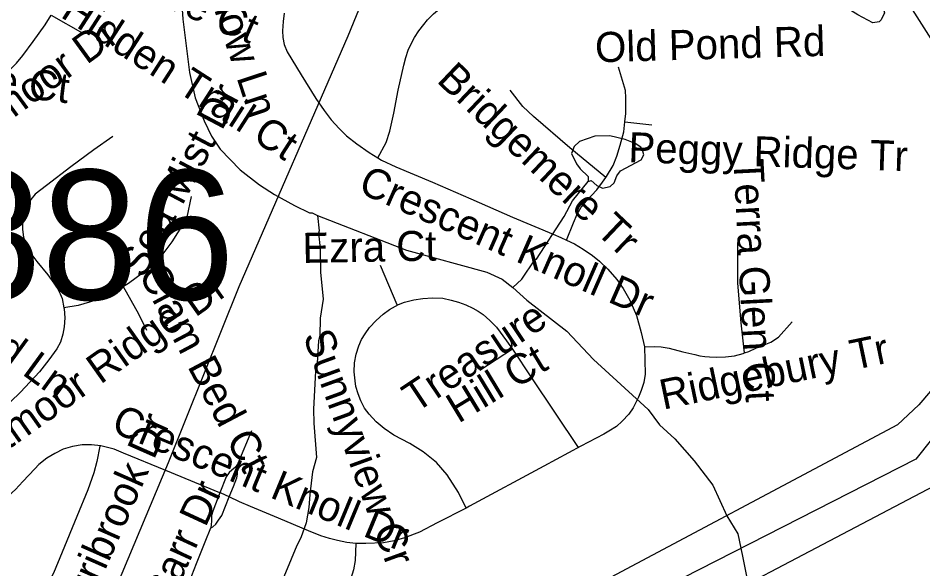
# Model space of a CAD drawing. Extents: x 1383679 to 1536984, y 460658 to 651027.
# Drawn here: x 1487074 to 1489932, y 493220 to 494961 of the extents above; entities that cross this region are included whole.
import ezdxf

# ---------------------------------------------------------------- set-up
doc = ezdxf.new("R2010")
doc.units = 0
for name, color, linetype in [('Exist Hydrographic Misc Water Feature', 7, 'Continuous'), ('Exist Road Non-System Type 51', 7, 'Continuous'), ('Exist Road Non-System Type 51 Label', 7, 'Continuous'), ('Exist Road Primary Interstate Structure Ovrhead Sign Number Label', 7, 'Continuous'), ('Exist Road Secondary Type 51 Attributed', 7, 'Continuous'), ('Exist Utilities Electrical Transmission Line', 7, 'Continuous')]:
    doc.layers.add(name, color=color, linetype=linetype)

msp = doc.modelspace()

# ---------------------------------------------------------------- linework, layer by layer
at = {"layer": 'Exist Hydrographic Misc Water Feature'}
for points in [[(1487574.9, 495229.7), (1487593.8, 494957.4), (1487614.6, 494789), (1487633.1, 494708.6), (1487661.7, 494636.1), (1487684.8, 494587.6), (1487711.9, 494547.1), (1487774.8, 494481.8), (1487835.9, 494434.6), (1487883.2, 494403.7), (1487946.6, 494368.4), (1487994.2, 494345.5), (1488002.2, 494345.3), (1488019.1, 494336.8)], [(1489502, 495173.6), (1489520.1, 495179.3), (1489528.2, 495185.1), (1489571, 495230.3), (1489579.1, 495232.1), (1489610.8, 495215.5), (1489697.4, 495145.8), (1489736.7, 495107), (1489758.1, 495078.6), (1489797, 495017.8), (1489806.5, 494993.6), (1489810.2, 494977.5), (1489799.9, 494955.7), (1489793.7, 494949.9), (1489773.6, 494946.3), (1489726.1, 494971.2), (1489662.9, 495010.4), (1489552.4, 495088.6), (1489511, 495125.5), (1489495.5, 495145.8), (1489502, 495173.6)], [(1488874.1, 494444.1), (1488884.1, 494447.9), (1488901.8, 494431.5), (1488919.7, 494423.2), (1488943.8, 494428.7), (1488956, 494440.4), (1488964.4, 494462.3), (1488976.7, 494478.1), (1489041.4, 494512.8), (1489049.7, 494528.6), (1489046, 494544.7), (1489040.1, 494552.8), (1489022.3, 494565.1), (1488990.6, 494577.8), (1488942.8, 494588.7), (1488894.8, 494587.7), (1488846.5, 494570.6), (1488830.2, 494555), (1488821.8, 494533.1), (1488837.1, 494500.8), (1488848.8, 494484.6), (1488874.4, 494460.1), (1488874.1, 494444.1)], [(1488635.8, 494109), (1488664.2, 494136.3), (1488705.8, 494196.5), (1488711.3, 494199.3), (1488798, 494333.6), (1488824.8, 494383), (1488874.1, 494444.1)], [(1488019.1, 494336.8), (1488025, 494288.9), (1488022.9, 494280.9), (1488028, 494232.8), (1488028.5, 494157.5), (1488036.9, 494072.6), (1488027.8, 494012.8), (1488026.7, 493956.9), (1488022.4, 493940.9), (1488016.7, 493853.1), (1488012.6, 493845.1), (1488006.9, 493725.3), (1488007.4, 493680.9), (1488015.8, 493572.4), (1488003.2, 493527), (1487995.1, 493455.4), (1487992.3, 493413.5), (1487983.4, 493365.7), (1487966.5, 493318.1), (1487954.1, 493294.3), (1487895.3, 493151.5)], [(1488019.1, 494336.8), (1488299.9, 494227.5), (1488554.6, 494158.4), (1488602.2, 494135.5), (1488635.8, 494109)], [(1488635.8, 494109), (1488680.9, 494069.9), (1488807, 493971.4), (1488891.3, 493881.8), (1489063.6, 493723.7), (1489099.4, 493675.7), (1489148.5, 493630.7), (1489209.2, 493561.5), (1489267.8, 493484.3), (1489311.9, 493387.5), (1489346.8, 493330.8), (1489362.1, 493260), (1489376, 493186.2)]]:
    msp.add_lwpolyline(points, dxfattribs=at)
at = {"layer": 'Exist Road Non-System Type 51'}
for p, q in [((1487178.1, 494970.4), (1487277.9, 494913.1)), ((1488990.1, 494633.4), (1489075.7, 494623.7)), ((1488271.1, 494054.3), (1488218.1, 494178.9)), ((1488634.8, 493914.1), (1488531.9, 493846.6)), ((1487768.4, 493554.5), (1487811.4, 493657.4))]:
    msp.add_line(p, q, dxfattribs=at)
for points in [[(1488209.8, 494519.7), (1488236.3, 494568), (1488247.8, 494603.3), (1488260.4, 494660.3), (1488274.4, 494733.1), (1488291.7, 494811.9), (1488298.1, 494836.2), (1488306, 494859.8), (1488314.9, 494880), (1488325.3, 494900.2), (1488339.6, 494920.5), (1488355.4, 494940.7), (1488366.8, 494955.8), (1488386.2, 494975.2), (1488404.4, 494990.3), (1488420.8, 495001.7), (1488438.7, 495013.6), (1488461.9, 495026.2), (1488481.9, 495035.8), (1488508.9, 495045.6), (1488518.4, 495047.7)], [(1486646.4, 494562.5), (1486700.6, 494578.2), (1486741.5, 494594.3), (1486780.6, 494609.2), (1486810.3, 494623.7), (1486850.2, 494645.8), (1486895.5, 494674.1), (1486934.3, 494699.5), (1486966.3, 494723.7), (1487013.9, 494764.6), (1487042.6, 494792.2), (1487068.2, 494818.3), (1487088.5, 494843.3), (1487121.6, 494886.8), (1487159.4, 494940.4), (1487178.1, 494970.4)], [(1487914.5, 494977.3), (1487910.6, 494950.8), (1487908.2, 494921.3), (1487909.5, 494899.7), (1487913.8, 494878.2), (1487923.4, 494854.6), (1487968, 494781.4), (1488014.2, 494707.3), (1488040.4, 494669.4), (1488062.9, 494639.4), (1488087.9, 494612.6), (1488111.1, 494589.4), (1488143.4, 494564), (1488183, 494536.5), (1488209.8, 494519.7)], [(1488990.1, 494633.4), (1488992.8, 494659.9), (1488993.3, 494709), (1488992.2, 494732.1), (1488970, 494805.6)], [(1488930.1, 494457.1), (1488816.4, 494550.9), (1488701.5, 494649.9), (1488668.2, 494681.3), (1488627.6, 494733.2)], [(1488930.1, 494457.1), (1488932.2, 494460.1), (1488953.5, 494495), (1488964.4, 494524.2), (1488975.2, 494559.8), (1488986.9, 494602), (1488990.1, 494633.4)], [(1487372.4, 494586.5), (1487312.6, 494544.9), (1487240.2, 494490.7), (1487162.8, 494432.4), (1487127.8, 494404.7), (1487114.3, 494388), (1487104.6, 494373.5), (1487098.2, 494358.6), (1487094.2, 494345.3), (1487089.7, 494327.8), (1487087.6, 494315), (1487087.5, 494293.3), (1487090.9, 494268.4), (1487097.5, 494244.5), (1487107.7, 494225.3), (1487132.8, 494191.3), (1487167.4, 494149.2), (1487186.6, 494123.6), (1487197.6, 494106.5), (1487206.5, 494089.3), (1487212.3, 494074.5), (1487218.2, 494045.1)], [(1488209.8, 494519.7), (1488221.4, 494512.3), (1488266.7, 494491.2), (1488382.3, 494442.1), (1488503.7, 494390.3), (1488635.4, 494332.2), (1488763.3, 494278), (1488787.4, 494268), (1488806, 494259.4)], [(1488806, 494259.4), (1488827.5, 494314.3), (1488839.2, 494341.1), (1488852.3, 494363.3), (1488868.9, 494383.9), (1488901.8, 494418.7), (1488919.5, 494442.1), (1488930.1, 494457.1)], [(1487620.3, 494396.8), (1487606.2, 494332.1), (1487594.9, 494310.6), (1487559.4, 494254.4), (1487530.8, 494216), (1487499.2, 494183.1), (1487466.4, 494154.5), (1487422.2, 494122.4), (1487383.2, 494099.4), (1487363, 494088.3), (1487341.7, 494078.8), (1487318.9, 494069.7), (1487299.1, 494062.7), (1487262.9, 494052.7), (1487218.2, 494045.1)], [(1488806, 494259.4), (1488831.4, 494247.6), (1488858.6, 494230.8), (1488888.1, 494210.6), (1488910.2, 494193.1), (1488935.9, 494167.6), (1488965.1, 494135), (1488984.8, 494106.7), (1489006.3, 494069.9), (1489027.2, 494020.9), (1489041.4, 493967.7), (1489051.7, 493922.3)], [(1489367.7, 493902.5), (1489357.3, 493997.5), (1489347.3, 494122.7), (1489347.4, 494252)], [(1487405.2, 494112.3), (1487454.1, 494026.6), (1487479.2, 493975)], [(1488488.5, 493411.9), (1488464.6, 493461.8), (1488428.6, 493517.7), (1488395.2, 493556.7), (1488352.7, 493590.3), (1488310.9, 493616), (1488260.2, 493642.5), (1488229.4, 493663.7), (1488204.4, 493685.1), (1488182.6, 493709), (1488167.9, 493728.5), (1488155.8, 493750.8), (1488147.5, 493773), (1488140.3, 493796.7), (1488138, 493814.3), (1488135.5, 493843), (1488136.3, 493871.1), (1488140.9, 493898.5), (1488149.6, 493925.5), (1488158.3, 493944.8), (1488169.5, 493963.5), (1488183.7, 493983.3), (1488204.6, 494005.7), (1488227.1, 494024.9), (1488246.2, 494040.2), (1488275.5, 494056.2), (1488293.6, 494063.5), (1488323.7, 494070.8), (1488351.6, 494074.8), (1488383, 494077.2), (1488414.7, 494075.4), (1488441.5, 494069.5), (1488464.5, 494062.7), (1488487.4, 494054.6), (1488509.6, 494044.6), (1488526.4, 494034.6), (1488542.2, 494024), (1488563.8, 494005.5), (1488585.2, 493983.6), (1488616.8, 493940.9), (1488634.8, 493914.1)], [(1487218.2, 494045.1), (1487218.8, 494041.8), (1487220.7, 494013.1), (1487219.1, 493985.4), (1487214.7, 493962.2), (1487207.1, 493937), (1487196.3, 493915.5), (1487170.5, 493880.4), (1487140.7, 493843.4), (1487081.6, 493778.9), (1487016.7, 493716.1)], [(1489367.7, 493902.5), (1489381.3, 493906.9), (1489404.1, 493917.3), (1489451.7, 493936.6), (1489475.4, 493952), (1489518.6, 494000.7)], [(1489051.7, 493922.3), (1489053.4, 493879.5), (1489054.5, 493835.1), (1489050.3, 493809.6), (1489042.1, 493784.1), (1489033.3, 493762.4), (1489016.6, 493728.8), (1489002.5, 493709.3), (1488981.4, 493687), (1488963.6, 493670.2), (1488939.9, 493655), (1488923.8, 493646.2), (1488850.9, 493608.3), (1488734, 493544.8), (1488499.9, 493417.7), (1488488.5, 493411.9)], [(1488634.8, 493914.1), (1488695.3, 493824.3), (1488843.1, 493604.2)], [(1489051.7, 493922.3), (1489083.8, 493922.5), (1489105.2, 493922), (1489130, 493917.3), (1489173.4, 493906.3), (1489210.7, 493897.5), (1489226.9, 493894), (1489243.2, 493890.9), (1489257.9, 493890.1), (1489278.6, 493889.3), (1489307.6, 493890), (1489336.8, 493893.6), (1489363.4, 493901.1), (1489367.7, 493902.5)], [(1487711.2, 493460.6), (1487540.2, 493530.8), (1487406, 493585.9), (1487377, 493597.9), (1487334.4, 493609.1), (1487305, 493611.7), (1487275.8, 493612.1), (1487245.1, 493607.2), (1487215.8, 493598.7), (1487189.3, 493585.1), (1487164.1, 493569.8), (1487139.3, 493550.2), (1487126.5, 493535.9), (1487088.6, 493496.2), (1487065.3, 493471), (1487044, 493452.4), (1487017.3, 493432.6), (1486987.1, 493416), (1486965.8, 493406.3), (1486943.1, 493400.3), (1486920.7, 493395.6), (1486894.1, 493391.6), (1486863.5, 493391), (1486853.1, 493390.9)], [(1487332.2, 493608.4), (1487322.4, 493559.4), (1487312.4, 493523.9), (1487294.2, 493469.7), (1487259.1, 493385.6), (1487212.6, 493272.7), (1487185.1, 493206.5), (1487171.6, 493181.6), (1487155.7, 493163.8), (1487136.6, 493146.6), (1487114.9, 493136), (1487093.2, 493129.6), (1487073.1, 493127.5), (1487050.8, 493131.2), (1487020.4, 493145.5)], [(1487768.4, 493554.5), (1487760.1, 493541.5), (1487748.4, 493531.7), (1487740.1, 493524.5), (1487731.2, 493510.6), (1487711.2, 493460.6)], [(1487740.5, 493447.3), (1487753.8, 493480.2), (1487764, 493507.9), (1487766.1, 493518.9), (1487766.1, 493537.8), (1487768.4, 493554.5)], [(1487711.2, 493460.6), (1487688.2, 493402.9), (1487684.7, 493389), (1487684, 493370.9), (1487682.7, 493349.7)], [(1487682.7, 493349.7), (1487688.6, 493352.8), (1487697.7, 493361.8), (1487706.7, 493374), (1487716.7, 493388.6), (1487740.5, 493447.3)], [(1487740.5, 493447.3), (1487715, 493459.1), (1487711.2, 493460.6)], [(1488140.8, 493300.3), (1488140.5, 493300.3), (1488112.3, 493303.2), (1488082.1, 493309.4), (1488057.2, 493315.7), (1488030.1, 493324.6), (1487991.1, 493340.2), (1487896.4, 493380.5), (1487807.6, 493417.5), (1487773.4, 493432), (1487740.5, 493447.3)], [(1488488.5, 493411.9), (1488397.7, 493365), (1488341.3, 493336.4), (1488294.3, 493318.1), (1488261.8, 493308.4), (1488227.4, 493302.5), (1488171.7, 493300.6), (1488140.8, 493300.3)], [(1487426.7, 492752.7), (1487455.8, 492805.3), (1487482.7, 492856.3), (1487513.9, 492914.4), (1487540, 492968.6), (1487560.2, 493021.9), (1487575.9, 493066), (1487584.8, 493094.9), (1487607.6, 493161.6), (1487637.1, 493236.7), (1487664.1, 493305.4), (1487682.7, 493349.7)], [(1488140.8, 493300.3), (1488137.8, 493246.1), (1488132.7, 493216.9), (1488123.8, 493186.3), (1488114.2, 493164.7), (1488100.8, 493139.7), (1488081.3, 493113), (1488059.3, 493088.9), (1488031.4, 493066), (1488026.1, 493061.7), (1487991.7, 493039.4), (1487930.5, 493003.6)]]:
    msp.add_lwpolyline(points, dxfattribs=at)
at = {"layer": 'Exist Road Secondary Type 51 Attributed'}
msp.add_lwpolyline([(1491350.5, 492742.7), (1491301.9, 492818.8), (1491190.2, 492989.5), (1491140.1, 493066), (1491093.9, 493136.5), (1491010.2, 493266.6), (1490922.8, 493404.7), (1490827.3, 493553.1), (1490777.4, 493629.6), (1490718.3, 493721.9), (1490620.6, 493871.7), (1490373.3, 494256), (1490235.7, 494466.2), (1490146.8, 494604.7), (1490050, 494754.2), (1489964.8, 494884.2), (1489876.1, 495024.2), (1489776.9, 495175.9), (1489686.1, 495316.3), (1489602.5, 495447.3), (1489590.2, 495466.2), (1489507.1, 495594.2), (1489396.2, 495766)], dxfattribs=at)
at = {"layer": 'Exist Utilities Electrical Transmission Line'}
for points in [[(1486239.8, 490359.7), (1486492, 490953.6), (1486799.4, 491620.8), (1487018.4, 492251.2), (1487294.3, 492946.8), (1487548.7, 493556.7), (1487772.2, 494113.1), (1488115.9, 494905.5), (1488420.5, 495648.7), (1488753.4, 496509.4), (1488936.8, 496940.5), (1488957.8, 497002.1), (1489137.5, 497451.3), (1489196, 497604.2), (1489238, 497709.6)], [(1490589.6, 494957.6), (1490487.8, 494729.1), (1490279.5, 494252.5), (1490233.9, 494153.4), (1490206.5, 494077.7), (1489986, 493817.4), (1489918.8, 493738.5), (1489851.7, 493675.7), (1488813.9, 493123.1), (1488056.7, 492723.7), (1487069.6, 492214.4), (1486707.2, 491256), (1486333.4, 490330.2), (1486314.6, 490288.3), (1486354.3, 489441.3), (1486367.2, 489253.2), (1486374.1, 489193), (1486382.1, 488602.6), (1486384.7, 488288.4), (1486387.4, 487852.2), (1486389.2, 487736.1), (1486384.3, 487670.2), (1486338.5, 486864.7), (1486286.3, 486695.6)], [(1490634, 494856.8), (1490579, 494679.7), (1490548, 494620.1), (1490284, 494038.3), (1489909.7, 493566.6), (1488858.3, 493030.2), (1488103.2, 492635), (1487223.4, 492197.7), (1487138.8, 492159.2), (1486810.8, 491222.4), (1486417.6, 490348.7), (1486392.6, 490277.1), (1486467.5, 489397.5), (1486481.7, 489287.1), (1486486, 489185), (1486486.8, 488994.9), (1486488.1, 488602.9), (1486482, 488360.9), (1486469.9, 487884.7), (1486462, 487664.8), (1486418.4, 486861.3), (1486405.6, 486809.6), (1486404.4, 486806.2)], [(1490682.2, 494745.8), (1490644.4, 494650.5), (1490617.6, 494600.9), (1490350.7, 493965.1), (1490052.1, 493582.2), (1489966.4, 493481.7), (1488912.4, 492927.2), (1488157.8, 492548), (1487215, 492061.8), (1487188, 491990.3), (1487080.6, 491675.9), (1487038.4, 491556.5), (1486914.1, 491184.7), (1486507.3, 490321.1)]]:
    msp.add_lwpolyline(points, dxfattribs=at)

# ---------------------------------------------------------------- texts
at = {"layer": 'Exist Road Non-System Type 51 Label'}
for s, rotation, p in [('Weeping Willow Ln', 288.1907, (1487469.6, 495666)), ('Tranquil Cove Ct', 336.4947, (1486931.9, 495259.1)), ('Hidden Trail Ct', 327.2642, (1487204.1, 494966.4)), ('Brightmoor Dr', 36.0544, (1486759.4, 494426.1)), ('Old Pond Rd', 1.6367, (1488897.2, 494821.2)), ('Charcoal Ridge Ct', 353.0751, (1486198.9, 494817.1)), ('Bridgemere Tr', 316.5085, (1488392.4, 494761)), ('Sea Mist Dr', 62.1475, (1487469.8, 494134.6)), ('Peggy Ridge Tr', 358.1537, (1489000.3, 494505.8)), ('Terra Glen Ct', 272.9594, (1489332.9, 494514.1)), ('Crescent Knoll Dr', 336.3121, (1488143.7, 494411.8)), ('Ezra Ct', 1.0232, (1487972.5, 494187.1)), ('Nutfield Ln', 323.8788, (1486706.6, 494111.3)), ('Clam Bed Ct', 297.8351, (1487452.1, 494154)), ('Brightmoor Ridge Dr', 35.262, (1486797.3, 493422.6)), ('Treasure', 33.6906, (1488329.4, 493711.5)), ('Sunnyview Cr', 289.9825, (1487972.7, 493956.8)), ('Ridgebury Tr', 11.7893, (1489111, 493722.9)), ('Hill Ct', 31.2189, (1488464.2, 493678.5)), ('Crescent Knoll Dr', 337.4781, (1487363.6, 493655.2)), ('Merribrook Dr', 66.1761, (1487242.8, 492974.7)), ('Cindy Carr Dr', 65.2597, (1487396.3, 492765.2))]:
    msp.add_text(s, height=95, rotation=rotation, dxfattribs=at).set_placement(p)
at = {"layer": 'Exist Road Primary Interstate Structure Ovrhead Sign Number Label'}
msp.add_text('S886', height=410.1, dxfattribs=at).set_placement((1486476.6, 494071))

doc.saveas('drawing.dxf')
